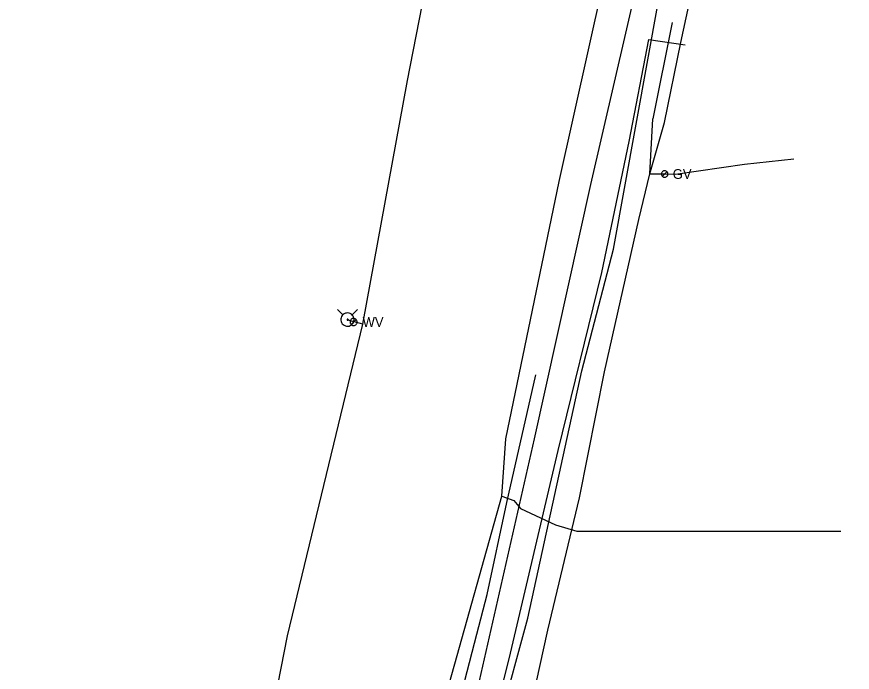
# Model space of a CAD drawing. Extents: x 600849 to 606371, y 330010 to 403088.
# Drawn here: x 602187.6 to 602518.4, y 355709.7 to 355969.5 of the extents above; entities that cross this region are included whole.
import ezdxf

# ---------------------------------------------------------------- set-up
doc = ezdxf.new("R2010")
doc.units = 0
for name, color, linetype in [('E_UTL_E_UG', 7, 'Continuous'), ('E_UTL_FO_UG_MCI', 7, 'Continuous'), ('E_UTL_G', 7, 'Continuous'), ('E_UTL_G_UG', 7, 'Continuous'), ('E_UTL_T_UG', 7, 'Continuous'), ('E_UTL_TV_UG', 7, 'Continuous'), ('E_UTL_W', 7, 'Continuous'), ('E_UTL_W_UG', 7, 'Continuous'), ('E_UTL_WHydrant', 7, 'Continuous')]:
    doc.layers.add(name, color=color, linetype=linetype)

msp = doc.modelspace()

# ---------------------------------------------------------------- linework, layer by layer
at = {"layer": 'E_UTL_E_UG'}
for points in [[(602358.89, 355587.72), (602356.93, 355588.53), (602356.22, 355591.32), (602359.69, 355624.49), (602382.58, 355715.1), (602402.01, 355797.66), (602419.22, 355868.06), (602430.04, 355919.95), (602437.91, 355960.43), (602452.3, 355958.34)], [(602339.56, 355565.71), (602342.92, 355599.86), (602345.55, 355612.57), (602347.24, 355625.98), (602350.2, 355640.77), (602357.85, 355672.86), (602361.7, 355689.63), (602365.04, 355706.48), (602369.79, 355724.84), (602373.87, 355740.6), (602381.61, 355777.03), (602393.12, 355827.54)]]:
    msp.add_lwpolyline(points, dxfattribs=at)
at = {"layer": 'E_UTL_FO_UG_MCI'}
msp.add_lwpolyline([(602357.25, 355581.13), (602356.43, 355590.17), (602366.64, 355639.13), (602378.7, 355689.97), (602390.02, 355731.17), (602411.29, 355829.12), (602423.89, 355877.3), (602441.85, 355976.47)], dxfattribs=at)
at = {"layer": 'E_UTL_G'}
for points in [[(602445.43, 355907.14), (602445.41, 355907.38), (602445.34, 355907.62), (602445.22, 355907.83), (602445.07, 355908.02), (602444.89, 355908.18), (602444.68, 355908.31), (602444.45, 355908.39), (602444.21, 355908.42), (602443.96, 355908.41), (602443.73, 355908.35), (602443.5, 355908.25), (602443.3, 355908.11), (602443.14, 355907.93), (602443, 355907.73), (602442.91, 355907.5), (602442.87, 355907.26), (602442.87, 355907.02), (602442.91, 355906.78), (602443, 355906.55), (602443.14, 355906.34), (602443.3, 355906.17), (602443.5, 355906.03), (602443.73, 355905.93), (602443.96, 355905.87), (602444.21, 355905.86), (602444.45, 355905.89), (602444.68, 355905.97), (602444.89, 355906.09), (602445.07, 355906.25), (602445.22, 355906.44), (602445.34, 355906.66), (602445.41, 355906.9), (602445.43, 355907.14)], [(602443.24, 355906.23), (602445.05, 355908.05)]]:
    msp.add_lwpolyline(points, dxfattribs=at)
at = {"layer": 'E_UTL_G_UG'}
for points in [[(602438.29, 355907.15), (602444.07, 355927.58), (602450.56, 355959.19), (602459.34, 356000.37)], [(602447.07, 355967.1), (602439.52, 355929)], [(602370.82, 355599.68), (602382.85, 355657.96), (602397.87, 355726.43), (602410.47, 355778.81), (602420.32, 355828.8), (602433.98, 355889.07), (602438.29, 355907.15), (602439.52, 355929)], [(602438.29, 355907.15), (602444.15, 355907.14), (602448.42, 355907.11), (602475.74, 355911.02), (602495.23, 355913.2)]]:
    msp.add_lwpolyline(points, dxfattribs=at)
at = {"layer": 'E_UTL_T_UG'}
msp.add_lwpolyline([(602345.72, 355584.54), (602345.91, 355586.37), (602348.52, 355606.11), (602370.14, 355703.38), (602392.65, 355802.25), (602414.93, 355902.98), (602438.16, 356003.67), (602461.33, 356101.8), (602484.44, 356203.98), (602512.64, 356319.09), (602518.43, 356323.24)], dxfattribs=at)
at = {"layer": 'E_UTL_TV_UG'}
for points in [[(602379.66, 355779.5), (602381.26, 355802.2), (602402.4, 355904.13), (602425.59, 356008.67), (602452.27, 356103.75), (602479.35, 356205.68), (602507.14, 356312.68), (602509.5, 356323.03), (602512.42, 356328.12)], [(602350.86, 355576.33), (602343.49, 355580.75), (602341.73, 355605.43), (602358.95, 355705.51), (602379.66, 355779.5), (602384.48, 355777.79), (602387.11, 355774.65), (602400.96, 355768.17), (602409.43, 355765.65)], [(602409.43, 355765.65), (602513.9, 355765.65)]]:
    msp.add_lwpolyline(points, dxfattribs=at)
at = {"layer": 'E_UTL_W'}
for points in [[(602322.41, 355848.5), (602322.39, 355848.77), (602322.31, 355849.03), (602322.19, 355849.27), (602322.02, 355849.48), (602321.81, 355849.66), (602321.58, 355849.8), (602321.32, 355849.88), (602321.05, 355849.92), (602320.78, 355849.91), (602320.52, 355849.85), (602320.27, 355849.73), (602320.05, 355849.58), (602319.86, 355849.38), (602319.72, 355849.15), (602319.62, 355848.9), (602319.57, 355848.63), (602319.57, 355848.36), (602319.62, 355848.1), (602319.72, 355847.85), (602319.86, 355847.62), (602320.05, 355847.42), (602320.27, 355847.26), (602320.52, 355847.15), (602320.78, 355847.09), (602321.05, 355847.07), (602321.32, 355847.11), (602321.58, 355847.2), (602321.81, 355847.34), (602322.02, 355847.51), (602322.19, 355847.73), (602322.31, 355847.97), (602322.39, 355848.23), (602322.41, 355848.5)], [(602319.98, 355847.49), (602321.99, 355849.51)]]:
    msp.add_lwpolyline(points, dxfattribs=at)
at = {"layer": 'E_UTL_W_UG'}
for points in [[(602187.59, 355128.94), (602191.52, 355194.1), (602194.91, 355224.13), (602198.58, 355250.68), (602204.17, 355290.17), (602209.54, 355326.07), (602214.23, 355357.75), (602215.8, 355364.26), (602216.89, 355367.07), (602217.38, 355371.05), (602220.27, 355391.61), (602220.6, 355411.1), (602227.24, 355444.87), (602232.93, 355471.21), (602239.09, 355496.61), (602249.34, 355529.59), (602258.11, 355561.23), (602274.94, 355622.42), (602294.78, 355724.13), (602324.58, 355847.67), (602342.38, 355944.19), (602363.59, 356052.94)], [(602324.58, 355847.67), (602319.19, 355849.08), (602318.57, 355849.46)]]:
    msp.add_lwpolyline(points, dxfattribs=at)
at = {"layer": 'E_UTL_WHydrant'}
for points in [[(602316.73, 355851.29), (602314.59, 355853.44)], [(602321.19, 355849.46), (602321.14, 355849.95), (602321, 355850.43), (602320.77, 355850.88), (602320.46, 355851.27), (602320.09, 355851.59), (602319.65, 355851.84), (602319.18, 355852.01), (602318.69, 355852.08), (602318.19, 355852.05), (602317.71, 355851.94), (602317.25, 355851.73), (602316.85, 355851.44), (602316.5, 355851.08), (602316.23, 355850.66), (602316.05, 355850.2), (602315.95, 355849.71), (602315.95, 355849.21), (602316.05, 355848.72), (602316.23, 355848.26), (602316.5, 355847.84), (602316.85, 355847.48), (602317.25, 355847.19), (602317.71, 355846.98), (602318.19, 355846.86), (602318.69, 355846.84), (602319.18, 355846.91), (602319.65, 355847.07), (602320.09, 355847.32), (602320.46, 355847.65), (602320.77, 355848.04), (602321, 355848.48), (602321.14, 355848.96), (602321.19, 355849.46)], [(602320.4, 355851.29), (602322.54, 355853.44)], [(602318.77, 355849.46), (602318.76, 355849.5), (602318.75, 355849.53), (602318.73, 355849.57), (602318.71, 355849.6), (602318.68, 355849.62), (602318.65, 355849.64), (602318.61, 355849.65), (602318.57, 355849.66), (602318.54, 355849.66), (602318.5, 355849.65), (602318.46, 355849.63), (602318.43, 355849.61), (602318.41, 355849.58), (602318.39, 355849.55), (602318.37, 355849.52), (602318.37, 355849.48), (602318.37, 355849.44), (602318.37, 355849.4), (602318.39, 355849.37), (602318.41, 355849.33), (602318.43, 355849.31), (602318.46, 355849.28), (602318.5, 355849.27), (602318.54, 355849.26), (602318.57, 355849.26), (602318.61, 355849.26), (602318.65, 355849.28), (602318.68, 355849.3), (602318.71, 355849.32), (602318.73, 355849.35), (602318.75, 355849.38), (602318.76, 355849.42), (602318.77, 355849.46)]]:
    msp.add_lwpolyline(points, dxfattribs=at)

# ---------------------------------------------------------------- texts
at = {"layer": 'E_UTL_G'}
msp.add_text('GV', height=3.85, dxfattribs=at).set_placement((602447.35, 355905.21))
at = {"layer": 'E_UTL_W'}
msp.add_text('WV', height=3.85, dxfattribs=at).set_placement((602324.55, 355846.57))

doc.saveas('drawing.dxf')
